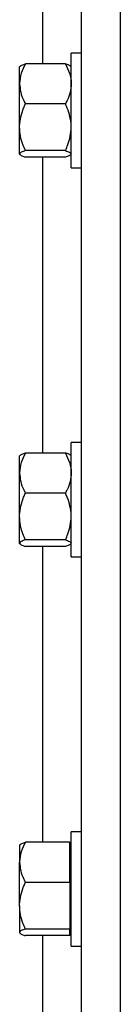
# Model space of a CAD drawing. Header units: inches. Extents: x 170 to 284, y 215 to 248.
# Tile 722 of 1056: x 226.9137 to 226.9582, y 221.9311 to 222.3642. Entities that reach past the tile are written whole.
import ezdxf

# ---------------------------------------------------------------- set-up
doc = ezdxf.new("R2010")
doc.units = ezdxf.units.IN
doc.header["$LTSCALE"] = 0.25
doc.header["$MEASUREMENT"] = 0
doc.layers.add('RH TOP OF HOOD', color=7, linetype='Continuous')

msp = doc.modelspace()

# ---------------------------------------------------------------- linework, layer by layer
at = {"layer": 'RH TOP OF HOOD'}
for p, q in [((226.941045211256, 220.1328032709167), (226.941045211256, 224.393279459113)), ((226.958165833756, 220.1328032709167), (226.958165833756, 224.3444764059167)), ((226.923924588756, 222.3447869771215), (226.923924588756, 222.4749051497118)), ((226.941045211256, 222.3493931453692), (226.936456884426, 222.3493931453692)), ((226.936456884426, 222.2990927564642), (226.936456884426, 222.3493931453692)), ((226.9138785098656, 222.3437264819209), (226.913686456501, 222.3435036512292)), ((226.913686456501, 222.3359620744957), (226.913686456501, 222.3435036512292)), ((226.933888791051, 222.3447869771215), (226.916254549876, 222.3447869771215)), ((226.936456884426, 222.3435036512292), (226.9362648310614, 222.3437264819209)), ((226.913686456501, 222.3168651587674), (226.913686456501, 222.3359620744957)), ((226.933888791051, 222.3271371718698), (226.916254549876, 222.3271371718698)), ((226.913686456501, 222.3051460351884), (226.913686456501, 222.3168651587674)), ((226.913686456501, 222.3049822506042), (226.913686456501, 222.3051460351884)), ((226.913686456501, 222.3049822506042), (226.9138785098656, 222.3047594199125)), ((226.933888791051, 222.3065931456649), (226.916254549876, 222.3065931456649)), ((226.933888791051, 222.3036989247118), (226.916254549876, 222.3036989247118)), ((226.923924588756, 222.1735807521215), (226.923924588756, 222.3036989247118)), ((226.9362648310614, 222.3047594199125), (226.936456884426, 222.3049822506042)), ((226.936456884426, 222.2990927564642), (226.941045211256, 222.2990927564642)), ((226.941045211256, 222.1781869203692), (226.936456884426, 222.1781869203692)), ((226.936456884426, 222.1278865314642), (226.936456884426, 222.1781869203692)), ((226.933888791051, 222.1735807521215), (226.916254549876, 222.1735807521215)), ((226.9138785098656, 222.1725202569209), (226.913686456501, 222.1722974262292)), ((226.913686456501, 222.1647558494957), (226.913686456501, 222.1722974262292)), ((226.936456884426, 222.1722974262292), (226.9362648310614, 222.1725202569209)), ((226.913686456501, 222.1456589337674), (226.913686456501, 222.1647558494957)), ((226.933888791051, 222.1559309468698), (226.916254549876, 222.1559309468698)), ((226.913686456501, 222.1339398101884), (226.913686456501, 222.1456589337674)), ((226.933888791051, 222.1353869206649), (226.916254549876, 222.1353869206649)), ((226.913686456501, 222.1337760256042), (226.913686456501, 222.1339398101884)), ((226.913686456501, 222.1337760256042), (226.9138785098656, 222.1335531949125)), ((226.933888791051, 222.1324926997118), (226.916254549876, 222.1324926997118)), ((226.923924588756, 222.0023745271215), (226.923924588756, 222.1324926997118)), ((226.9362648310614, 222.1335531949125), (226.936456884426, 222.1337760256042)), ((226.936456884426, 222.1278865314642), (226.941045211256, 222.1278865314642)), ((226.941045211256, 222.0069806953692), (226.936456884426, 222.0069806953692)), ((226.936456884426, 221.9566803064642), (226.936456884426, 222.0069806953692)), ((226.9138785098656, 222.0013140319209), (226.913686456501, 222.0010912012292)), ((226.913686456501, 222.0010912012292), (226.913686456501, 221.9935496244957)), ((226.935909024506, 222.0023745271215), (226.916254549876, 222.0023745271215)), ((226.935909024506, 221.9935496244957), (226.935909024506, 222.0023745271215)), ((226.936456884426, 222.0010912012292), (226.935909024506, 222.0010912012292)), ((226.913686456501, 221.9744527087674), (226.913686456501, 221.9935496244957)), ((226.935909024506, 221.9847247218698), (226.935909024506, 221.9935496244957)), ((226.935909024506, 221.9847247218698), (226.916254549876, 221.9847247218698)), ((226.935909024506, 221.9847247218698), (226.935909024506, 221.9744527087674)), ((226.913686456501, 221.9744527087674), (226.913686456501, 221.9627335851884)), ((226.935909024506, 221.9744527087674), (226.935909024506, 221.9641806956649)), ((226.913686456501, 221.9627335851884), (226.913686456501, 221.9625698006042)), ((226.913686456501, 221.9625698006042), (226.9138785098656, 221.9623469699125)), ((226.935909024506, 221.9641806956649), (226.916254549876, 221.9641806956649)), ((226.935909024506, 221.9627335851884), (226.935909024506, 221.9641806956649)), ((226.935909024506, 221.9612864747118), (226.935909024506, 221.9627335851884)), ((226.935909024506, 221.9625698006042), (226.936456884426, 221.9625698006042)), ((226.935909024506, 221.9612864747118), (226.916254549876, 221.9612864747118)), ((226.923924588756, 221.8311683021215), (226.923924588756, 221.9612864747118)), ((226.936456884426, 221.9566803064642), (226.941045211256, 221.9566803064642))]:
    msp.add_line(p, q, dxfattribs=at)
for points, knots in [([(226.916254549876, 222.3447869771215), (226.9155800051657, 222.3434147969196), (226.9142063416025, 222.340620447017), (226.9136911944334, 222.337568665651), (226.9136865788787, 222.3360035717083), (226.913686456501, 222.3359620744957)], [0, 0, 0, 0, 0.4843414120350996, 0.9863277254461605, 1, 1, 1, 1]), ([(226.913945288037, 222.343668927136), (226.913999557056, 222.3437609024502), (226.9141773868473, 222.344062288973), (226.9151421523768, 222.3444342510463), (226.9160038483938, 222.3447074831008), (226.916254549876, 222.3447869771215)], [0, 0, 0, 0, 0.2374711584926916, 0.7781501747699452, 1, 1, 1, 1]), ([(226.933888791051, 222.3447869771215), (226.9345633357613, 222.3434147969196), (226.9359369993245, 222.340620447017), (226.9364521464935, 222.3375686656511), (226.9364567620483, 222.3360035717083), (226.936456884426, 222.3359620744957)], [0, 0, 0, 0, 0.4843414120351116, 0.9863277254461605, 1, 1, 1, 1]), ([(226.9361980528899, 222.343668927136), (226.936143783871, 222.3437609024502), (226.9359659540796, 222.344062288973), (226.9350011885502, 222.3444342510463), (226.9341394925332, 222.3447074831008), (226.933888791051, 222.3447869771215)], [0, 0, 0, 0, 0.2374711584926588, 0.7781501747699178, 0.9999999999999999, 0.9999999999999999, 0.9999999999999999, 0.9999999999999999]), ([(226.913686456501, 222.3359620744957), (226.913784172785, 222.33472683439), (226.9139831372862, 222.3322117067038), (226.9151349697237, 222.329287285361), (226.9160022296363, 222.3276217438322), (226.916254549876, 222.3271371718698)], [0, 0, 0, 0, 0.4062905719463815, 0.8272664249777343, 1, 1, 1, 1]), ([(226.936456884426, 222.3359620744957), (226.936359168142, 222.33472683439), (226.9361602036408, 222.3322117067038), (226.9350083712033, 222.329287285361), (226.9341411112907, 222.3276217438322), (226.933888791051, 222.3271371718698)], [0, 0, 0, 0, 0.4062905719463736, 0.8272664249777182, 0.9999999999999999, 0.9999999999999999, 0.9999999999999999, 0.9999999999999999]), ([(226.913686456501, 222.3168651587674), (226.9136891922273, 222.3171004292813), (226.913707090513, 222.3186396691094), (226.9141288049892, 222.3215122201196), (226.9151559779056, 222.3246857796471), (226.9159829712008, 222.3265311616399), (226.916254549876, 222.3271371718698)], [0, 0, 0, 0, 0.06653229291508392, 0.4352825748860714, 0.8145508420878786, 1, 1, 1, 1]), ([(226.936456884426, 222.3168651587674), (226.9364541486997, 222.3171004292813), (226.936436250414, 222.3186396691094), (226.9360145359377, 222.3215122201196), (226.9349873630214, 222.3246857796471), (226.9341603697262, 222.3265311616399), (226.933888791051, 222.3271371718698)], [0, 0, 0, 0, 0.06653229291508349, 0.435282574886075, 0.8145508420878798, 1, 1, 1, 1]), ([(226.916254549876, 222.3065931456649), (226.9158730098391, 222.3074628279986), (226.9149702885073, 222.3095204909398), (226.9139295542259, 222.3129493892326), (226.9137681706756, 222.3155489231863), (226.913686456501, 222.3168651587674)], [0, 0, 0, 0, 0.2654599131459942, 0.6280764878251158, 1, 1, 1, 1]), ([(226.933888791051, 222.3065931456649), (226.9342703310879, 222.3074628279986), (226.9351730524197, 222.3095204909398), (226.936213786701, 222.3129493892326), (226.9363751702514, 222.3155489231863), (226.936456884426, 222.3168651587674)], [0, 0, 0, 0, 0.2654599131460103, 0.6280764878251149, 1, 1, 1, 1]), ([(226.916254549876, 222.3065931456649), (226.9155800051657, 222.3063681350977), (226.9142063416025, 222.3059099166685), (226.9136911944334, 222.305409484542), (226.9136865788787, 222.3051528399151), (226.913686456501, 222.3051460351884)], [0, 0, 0, 0, 0.4843414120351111, 0.9863277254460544, 1, 1, 1, 1]), ([(226.913686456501, 222.3051460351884), (226.913784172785, 222.3049434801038), (226.9139831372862, 222.3045310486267), (226.9151349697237, 222.3040515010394), (226.9160022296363, 222.3037783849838), (226.916254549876, 222.3036989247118)], [0, 0, 0, 0, 0.4062905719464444, 0.8272664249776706, 1, 1, 1, 1]), ([(226.933888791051, 222.3065931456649), (226.9345633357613, 222.3063681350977), (226.9359369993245, 222.3059099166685), (226.9364521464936, 222.305409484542), (226.9364567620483, 222.3051528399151), (226.936456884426, 222.3051460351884)], [0, 0, 0, 0, 0.4843414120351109, 0.9863277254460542, 1, 1, 1, 1]), ([(226.9361980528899, 222.3048169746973), (226.936143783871, 222.3047249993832), (226.9359659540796, 222.3044236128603), (226.9350011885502, 222.304051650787), (226.9341394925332, 222.3037784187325), (226.933888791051, 222.3036989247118)], [0, 0, 0, 0, 0.2374711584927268, 0.7781501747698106, 1, 1, 1, 1]), ([(226.916254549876, 222.1735807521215), (226.9155800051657, 222.1722085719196), (226.9142063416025, 222.1694142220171), (226.9136911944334, 222.1663624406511), (226.9136865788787, 222.1647973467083), (226.913686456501, 222.1647558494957)], [0, 0, 0, 0, 0.4843414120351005, 0.9863277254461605, 1, 1, 1, 1]), ([(226.913945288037, 222.172462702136), (226.913999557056, 222.1725546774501), (226.9141773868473, 222.172856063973), (226.9151421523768, 222.1732280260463), (226.9160038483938, 222.1735012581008), (226.916254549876, 222.1735807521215)], [0, 0, 0, 0, 0.2374711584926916, 0.7781501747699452, 1, 1, 1, 1]), ([(226.933888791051, 222.1735807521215), (226.9345633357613, 222.1722085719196), (226.9359369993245, 222.1694142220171), (226.9364521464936, 222.1663624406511), (226.9364567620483, 222.1647973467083), (226.936456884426, 222.1647558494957)], [0, 0, 0, 0, 0.4843414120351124, 0.9863277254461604, 1, 1, 1, 1]), ([(226.9361980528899, 222.172462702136), (226.936143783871, 222.1725546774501), (226.9359659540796, 222.172856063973), (226.9350011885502, 222.1732280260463), (226.9341394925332, 222.1735012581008), (226.933888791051, 222.1735807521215)], [0, 0, 0, 0, 0.2374711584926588, 0.7781501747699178, 0.9999999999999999, 0.9999999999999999, 0.9999999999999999, 0.9999999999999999]), ([(226.913686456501, 222.1647558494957), (226.913784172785, 222.16352060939), (226.9139831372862, 222.1610054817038), (226.9151349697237, 222.158081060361), (226.9160022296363, 222.1564155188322), (226.916254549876, 222.1559309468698)], [0, 0, 0, 0, 0.4062905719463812, 0.8272664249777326, 1, 1, 1, 1]), ([(226.936456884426, 222.1647558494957), (226.936359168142, 222.16352060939), (226.9361602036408, 222.1610054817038), (226.9350083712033, 222.158081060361), (226.9341411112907, 222.1564155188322), (226.933888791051, 222.1559309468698)], [0, 0, 0, 0, 0.4062905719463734, 0.8272664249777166, 1, 1, 1, 1]), ([(226.913686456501, 222.1456589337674), (226.9136891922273, 222.1458942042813), (226.913707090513, 222.1474334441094), (226.9141288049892, 222.1503059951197), (226.9151559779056, 222.1534795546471), (226.9159829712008, 222.1553249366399), (226.916254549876, 222.1559309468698)], [0, 0, 0, 0, 0.06653229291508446, 0.4352825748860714, 0.8145508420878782, 1, 1, 1, 1]), ([(226.936456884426, 222.1456589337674), (226.9364541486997, 222.1458942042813), (226.936436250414, 222.1474334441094), (226.9360145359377, 222.1503059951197), (226.9349873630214, 222.1534795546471), (226.9341603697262, 222.1553249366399), (226.933888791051, 222.1559309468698)], [0, 0, 0, 0, 0.06653229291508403, 0.4352825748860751, 0.8145508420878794, 1, 1, 1, 1]), ([(226.916254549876, 222.1353869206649), (226.9158730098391, 222.1362566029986), (226.9149702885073, 222.1383142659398), (226.9139295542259, 222.1417431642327), (226.9137681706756, 222.1443426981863), (226.913686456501, 222.1456589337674)], [0, 0, 0, 0, 0.2654599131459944, 0.6280764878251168, 0.9999999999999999, 0.9999999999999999, 0.9999999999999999, 0.9999999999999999]), ([(226.933888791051, 222.1353869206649), (226.9342703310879, 222.1362566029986), (226.9351730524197, 222.1383142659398), (226.936213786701, 222.1417431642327), (226.9363751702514, 222.1443426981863), (226.936456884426, 222.1456589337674)], [0, 0, 0, 0, 0.2654599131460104, 0.6280764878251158, 1, 1, 1, 1]), ([(226.916254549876, 222.1353869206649), (226.9155800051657, 222.1351619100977), (226.9142063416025, 222.1347036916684), (226.9136911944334, 222.134203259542), (226.9136865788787, 222.1339466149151), (226.913686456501, 222.1339398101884)], [0, 0, 0, 0, 0.4843414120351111, 0.9863277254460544, 1, 1, 1, 1]), ([(226.933888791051, 222.1353869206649), (226.9345633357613, 222.1351619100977), (226.9359369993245, 222.1347036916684), (226.9364521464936, 222.134203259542), (226.9364567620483, 222.1339466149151), (226.936456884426, 222.1339398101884)], [0, 0, 0, 0, 0.4843414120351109, 0.9863277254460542, 1, 1, 1, 1]), ([(226.913686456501, 222.1339398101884), (226.913784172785, 222.1337372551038), (226.9139831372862, 222.1333248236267), (226.9151349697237, 222.1328452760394), (226.9160022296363, 222.1325721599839), (226.916254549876, 222.1324926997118)], [0, 0, 0, 0, 0.4062905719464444, 0.8272664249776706, 1, 1, 1, 1]), ([(226.9361980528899, 222.1336107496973), (226.936143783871, 222.1335187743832), (226.9359659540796, 222.1332173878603), (226.9350011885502, 222.132845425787), (226.9341394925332, 222.1325721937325), (226.933888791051, 222.1324926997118)], [0, 0, 0, 0, 0.2374711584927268, 0.7781501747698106, 1, 1, 1, 1]), ([(226.916254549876, 222.0023745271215), (226.9155800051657, 222.0010023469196), (226.9142063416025, 221.998207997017), (226.9136911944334, 221.9951562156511), (226.9136865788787, 221.9935911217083), (226.913686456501, 221.9935496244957)], [0, 0, 0, 0, 0.4843414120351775, 0.9863277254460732, 1, 1, 1, 1]), ([(226.913945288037, 222.0012564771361), (226.913999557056, 222.0013484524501), (226.9141773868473, 222.001649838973), (226.9151421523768, 222.0020218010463), (226.9160038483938, 222.0022950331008), (226.916254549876, 222.0023745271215)], [0, 0, 0, 0, 0.2374711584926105, 0.7781501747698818, 1, 1, 1, 1]), ([(226.913686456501, 221.9935496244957), (226.913784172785, 221.99231438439), (226.9139831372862, 221.9897992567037), (226.9151349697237, 221.986874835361), (226.9160022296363, 221.9852092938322), (226.916254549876, 221.9847247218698)], [0, 0, 0, 0, 0.406290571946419, 0.8272664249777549, 0.9999999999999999, 0.9999999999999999, 0.9999999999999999, 0.9999999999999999]), ([(226.913686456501, 221.9744527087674), (226.9136891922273, 221.9746879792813), (226.913707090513, 221.9762272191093), (226.9141288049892, 221.9790997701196), (226.9151559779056, 221.9822733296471), (226.9159829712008, 221.98411871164), (226.916254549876, 221.9847247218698)], [0, 0, 0, 0, 0.0665322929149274, 0.4352825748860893, 0.8145508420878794, 1, 1, 1, 1]), ([(226.916254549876, 221.9641806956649), (226.9158730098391, 221.9650503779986), (226.9149702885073, 221.9671080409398), (226.9139295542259, 221.9705369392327), (226.9137681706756, 221.9731364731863), (226.913686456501, 221.9744527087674)], [0, 0, 0, 0, 0.2654599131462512, 0.6280764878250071, 1, 1, 1, 1]), ([(226.916254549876, 221.9641806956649), (226.9155800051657, 221.9639556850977), (226.9142063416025, 221.9634974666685), (226.9136911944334, 221.962997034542), (226.9136865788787, 221.9627403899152), (226.913686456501, 221.9627335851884)], [0, 0, 0, 0, 0.4843414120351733, 0.9863277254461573, 1, 1, 1, 1]), ([(226.913686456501, 221.9627335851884), (226.913784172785, 221.9625310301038), (226.9139831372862, 221.9621185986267), (226.9151349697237, 221.9616390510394), (226.9160022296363, 221.9613659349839), (226.916254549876, 221.9612864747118)], [0, 0, 0, 0, 0.4062905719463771, 0.827266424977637, 1, 1, 1, 1])]:
    msp.add_open_spline(points, degree=3, knots=knots, dxfattribs=at)

doc.saveas('drawing.dxf')
